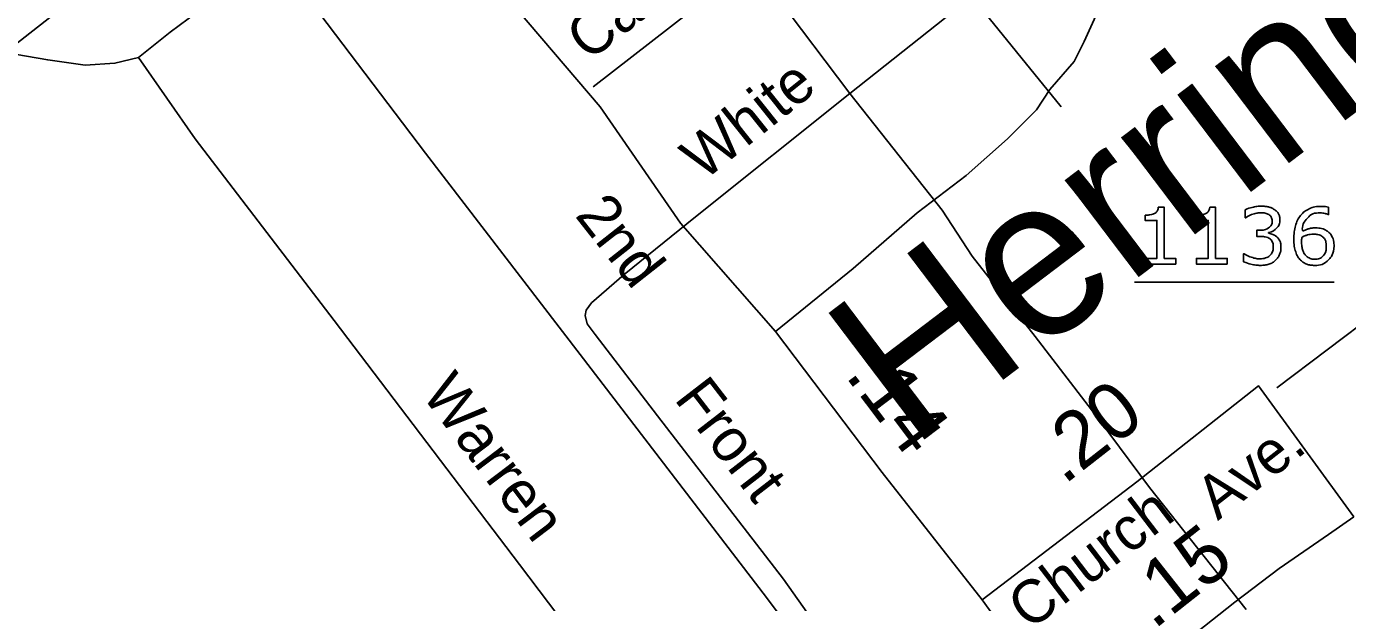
# Model space of a CAD drawing. Extents: x 2093524 to 2270757, y 289120 to 570408.
# Drawn here: x 2179619 to 2182531, y 377814 to 379084 of the extents above; entities that cross this region are included whole.
import ezdxf

# ---------------------------------------------------------------- set-up
doc = ezdxf.new("R2010")
doc.units = 0
for name, color, linetype in [('Exist Boundary Political City Limit New', 7, 'Continuous'), ('Exist Road Non-System Type 51', 7, 'Continuous'), ('Exist Road Non-System Type 51 Label', 7, 'Continuous'), ('Exist Road Primary NC Attributed', 7, 'Continuous'), ('Exist Road Primary NC Label', 7, 'Continuous'), ('Exist Road Primary NC Mileage Hundredths English Label', 7, 'Continuous'), ('Exist Road Primary US Attributed', 7, 'Continuous'), ('Exist Road Primary US Mileage Hundredths English Label', 7, 'Continuous'), ('Exist Road Secondary Mileage Hundredths English Label', 7, 'Continuous'), ('Exist Road Secondary Type 51 Attributed', 7, 'Continuous'), ('Exist Road Secondary Type 51 Label', 7, 'Continuous'), ('Exist Road Secondary Type 51 Number Label', 7, 'Continuous'), ('Exist Utilities Telephone Line', 7, 'Continuous'), ('Map Preparation Boundary City Limit Buffer Line', 7, 'Continuous')]:
    doc.layers.add(name, color=color, linetype=linetype)

msp = doc.modelspace()

# ---------------------------------------------------------------- linework, layer by layer
at = {"layer": 'Exist Boundary Political City Limit New'}
msp.add_lwpolyline([(2181174.8, 373528.2), (2180407.5, 374520.1), (2179652.2, 375498), (2178900.8, 376467.8), (2177924, 377739.2), (2178449.2, 378154.4), (2179059.2, 378625), (2180084, 379427.7), (2178977.8, 380867.2), (2179221.2, 381044.4), (2179638.2, 381343.5), (2179752.8, 380885.7), (2180445.2, 381419.4), (2181283.5, 380340.9), (2182126.5, 380935.2), (2183431.5, 379259.2), (2184211.2, 379952.2)], dxfattribs=at)
at = {"layer": 'Exist Road Non-System Type 51'}
for p, q in [((2180867.8, 378950.5), (2181218.1, 379222.5)), ((2181433.6, 378935.9), (2181218.1, 379222.5)), ((2181702.4, 379149.3), (2181433.6, 378935.9)), ((2181702.4, 379149.3), (2181899.7, 378906.4)), ((2181433.6, 378935.9), (2181093.2, 378663.9)), ((2181637, 378679.1), (2181433.6, 378935.9)), ((2182649.6, 378494.8), (2182374.9, 378287.3)), ((2182094.2, 378067.9), (2182307.6, 377799.1))]:
    msp.add_line(p, q, dxfattribs=at)
for points in [[(2179865.8, 379014.9), (2179813.8, 379002.7), (2179747.9, 378998.2), (2179665.7, 379009.8), (2179571.7, 379026.4), (2179375.4, 379082.2), (2179201.3, 379125.3), (2179123.2, 379148.8), (2179053.3, 379154.4), (2178971.2, 379147.8), (2178823.4, 379139), (2178675.4, 379134.3), (2178613.6, 379134), (2178591.4, 379137.8), (2178565.5, 379149.5), (2178474.8, 379245.1), (2178346.3, 379362.2), (2178235.8, 379465.6), (2178091, 379592.9), (2178002.7, 379650.2), (2177924.6, 379701.8)], [(2180166.3, 379242.6), (2180054.9, 379159.9), (2179935.3, 379071.3), (2179865.8, 379014.9)], [(2179865.8, 379014.9), (2179990.6, 378835.8), (2180296.8, 378435.6), (2180705.7, 377898.2), (2181134.7, 377330.7)], [(2181093.2, 378663.9), (2180936.1, 378537.1), (2180864.5, 378474.7), (2180852.6, 378458.7), (2180850.5, 378446.8), (2180854.6, 378428.7), (2180872.7, 378404.7), (2181009.7, 378225.6), (2181287.7, 377865.4), (2181479.1, 377594.6)], [(2182094.2, 378067.9), (2181983.4, 378217.1), (2181842.5, 378400.2), (2181703.6, 378577.4), (2181637, 378679.1)]]:
    msp.add_lwpolyline(points, dxfattribs=at)
at = {"layer": 'Exist Road Primary NC Attributed'}
msp.add_line((2181930.6, 377536.4), (2181725.8, 377820.4), dxfattribs=at)
for points in [[(2181270.1, 378411.5), (2181060.7, 378650), (2180883.5, 378906.6), (2180621.8, 379213.4), (2180436.4, 379462.2), (2180178.4, 379824.7), (2179968.9, 380107.4), (2179868, 380256.8), (2179805.6, 380344.4), (2179767.4, 380412.2), (2179757.2, 380436), (2179734.8, 380484), (2179726.6, 380535.8), (2179698, 380647.7), (2179675.4, 380773.5), (2179632, 381007.2), (2179599.1, 381173), (2179575.8, 381288)], [(2181725.8, 377820.4), (2181505, 378100.5), (2181270.1, 378411.5)]]:
    msp.add_lwpolyline(points, dxfattribs=at)
at = {"layer": 'Exist Road Primary US Attributed'}
msp.add_lwpolyline([(2181930.6, 377536.4), (2182282.7, 377814.7), (2182380.3, 377889.1), (2182488.9, 377964), (2182545, 378003)], dxfattribs=at)
at = {"layer": 'Exist Road Secondary Type 51 Attributed'}
for points in [[(2182576.8, 380681.7), (2182466, 380479.1), (2182448.2, 380445.7), (2182374.9, 380308.6), (2182297.7, 380160.3), (2182234.4, 380044), (2182183.1, 379935.7), (2182127.9, 379815.4), (2182082.3, 379717.3), (2182054.8, 379647.1), (2182047.4, 379557), (2182021.9, 379433), (2182001.1, 379243), (2181987.5, 379160.9), (2181975.8, 379106.7), (2181950.1, 379050.7), (2181928.4, 379006.7), (2181874.8, 378944.4), (2181845.1, 378900.2), (2181781.5, 378835.8), (2181689.9, 378755.3), (2181582.5, 378672.8), (2181441.2, 378550.1), (2181270.1, 378411.5)], [(2181725.8, 377820.4), (2182066.1, 378080.4), (2182334.5, 378291.8), (2182545, 378003)]]:
    msp.add_lwpolyline(points, dxfattribs=at)
at = {"layer": 'Exist Road Secondary Type 51 Number Label'}
msp.add_line((2182061.2, 378519.9), (2182501, 378519.9), dxfattribs=at)
for points in [[(2182152.2, 378559.9), (2182084.5, 378559.9), (2182084.5, 378572.6), (2182110.6, 378572.6), (2182110.6, 378656.4), (2182084.5, 378656.4), (2182084.5, 378667.8)], [(2182113.7, 378685.3), (2182126.7, 378685.3), (2182126.7, 378572.6), (2182152.2, 378572.6), (2182152.2, 378559.9)], [(2182265.5, 378559.9), (2182197.8, 378559.9), (2182197.8, 378572.6), (2182223.9, 378572.6), (2182223.9, 378656.4), (2182197.8, 378656.4), (2182197.8, 378667.8)], [(2182227, 378685.3), (2182240, 378685.3), (2182240, 378572.6), (2182265.5, 378572.6), (2182265.5, 378559.9)], [(2182306.1, 378662.1), (2182305.3, 378662.1), (2182305.3, 378679.6)], [(2182488.9, 378685.3), (2182488.9, 378669.1), (2182488.1, 378669.1)], [(2182338.2, 378620.8), (2182330.6, 378620.8), (2182330.6, 378634.6), (2182336.5, 378634.6)], [(2182356.8, 378629.4), (2182356.8, 378628.2)], [(2182301.7, 378565.1), (2182301.7, 378582.6), (2182303, 378582.6)]]:
    msp.add_lwpolyline(points, dxfattribs=at)
for points in [[(2182084.5, 378667.8), (2182089.8, 378667.8), (2182095.9, 378668.7), (2182101.9, 378669.6), (2182105, 378671.3), (2182108.9, 378673.3), (2182111.1, 378676.6), (2182113.3, 378679.8), (2182113.7, 378685.3)], [(2182197.8, 378667.8), (2182203.1, 378667.8), (2182209.2, 378668.7), (2182215.2, 378669.6), (2182218.3, 378671.3), (2182222.2, 378673.3), (2182224.4, 378676.6), (2182226.6, 378679.8), (2182227, 378685.3)], [(2182305.3, 378679.6), (2182311.3, 378682.6), (2182321.2, 378685), (2182331.2, 378687.5), (2182340.5, 378687.5), (2182349.7, 378687.5), (2182356.6, 378685.8), (2182363.6, 378684.1), (2182369.3, 378680.5), (2182375.3, 378676.4), (2182378.4, 378670.7), (2182381.5, 378665), (2182381.5, 378657.4), (2182381.5, 378646.9), (2182374.2, 378639.2), (2182366.8, 378631.4), (2182356.8, 378629.4)], [(2182336.5, 378634.6), (2182349.3, 378634.6), (2182356.9, 378640), (2182364.5, 378645.3), (2182364.5, 378655.6), (2182364.5, 378660.1), (2182362.6, 378663.5), (2182360.6, 378667), (2182357.2, 378669.1), (2182353.6, 378671.3), (2182349.4, 378672.2), (2182345.3, 378673), (2182340.1, 378673), (2182332.1, 378673), (2182323.1, 378670.2), (2182314.1, 378667.3), (2182306.1, 378662.1)], [(2182501, 378600.4), (2182501, 378581.3), (2182488.5, 378569.2), (2182475.9, 378557.2), (2182457.7, 378557.2), (2182448.5, 378557.2), (2182440.9, 378560.1), (2182433.4, 378562.9), (2182427.6, 378568.5), (2182420.4, 378575.5), (2182416.5, 378587), (2182412.6, 378598.5), (2182412.6, 378614.7), (2182412.6, 378631.4), (2182416.1, 378644.2), (2182419.7, 378657.1), (2182427.5, 378667), (2182434.9, 378676.5), (2182446.6, 378681.9), (2182458.2, 378687.2), (2182473.8, 378687.2), (2182478.7, 378687.2), (2182482.1, 378686.8), (2182485.5, 378686.4), (2182488.9, 378685.3)], [(2182488.1, 378669.1), (2182485.7, 378670.4), (2182481, 378671.6), (2182476.2, 378672.7), (2182471.3, 378672.7), (2182453.3, 378672.7), (2182442.5, 378661.4), (2182431.8, 378650.1), (2182430, 378630.9), (2182437.1, 378635.2), (2182443.9, 378637.4), (2182450.7, 378639.6), (2182459.7, 378639.6), (2182467.7, 378639.6), (2182473.7, 378638.2), (2182479.8, 378636.7), (2182486.2, 378632.3), (2182493.6, 378627.1), (2182497.3, 378619.3), (2182501, 378611.5), (2182501, 378600.4)], [(2182374.8, 378620.1), (2182378.9, 378616.4), (2182381.5, 378611), (2182384.1, 378605.5), (2182384.1, 378596.9), (2182384.1, 378588.3), (2182381, 378581.2), (2182377.9, 378574), (2182372.2, 378568.7), (2182365.9, 378562.8), (2182357.4, 378560), (2182348.9, 378557.2), (2182338.7, 378557.2), (2182328.3, 378557.2), (2182318.3, 378559.7), (2182308.2, 378562.1), (2182301.7, 378565.1)], [(2182303, 378582.6), (2182310.1, 378577.9), (2182319.8, 378574.8), (2182329.5, 378571.7), (2182338.5, 378571.7), (2182343.8, 378571.7), (2182349.7, 378573.5), (2182355.7, 378575.2), (2182359.4, 378578.7), (2182363.3, 378582.4), (2182365.1, 378586.8), (2182367, 378591.3), (2182367, 378598.1), (2182367, 378604.9), (2182364.9, 378609.3), (2182362.7, 378613.7), (2182359, 378616.2), (2182355.2, 378618.8), (2182349.8, 378619.8), (2182344.4, 378620.8), (2182338.2, 378620.8)], [(2182356.8, 378628.2), (2182360.8, 378627.5), (2182366, 378625.4), (2182371.2, 378623.3), (2182374.8, 378620.1)], [(2182484, 378599.6), (2182484, 378607.4), (2182481.7, 378612.5), (2182479.4, 378617.6), (2182474.1, 378621.4), (2182470.3, 378624.1), (2182465.6, 378624.9), (2182460.9, 378625.8), (2182455.8, 378625.8), (2182448.6, 378625.8), (2182442.5, 378624.1), (2182436.4, 378622.4), (2182429.9, 378618.9), (2182429.8, 378617.1), (2182429.7, 378615.3), (2182429.6, 378613.6), (2182429.6, 378611), (2182429.6, 378597.8), (2182432.3, 378590.1), (2182435.1, 378582.4), (2182439.8, 378578), (2182443.7, 378574.3), (2182448.2, 378572.6), (2182452.7, 378570.9), (2182457.9, 378570.9), (2182470.1, 378570.9), (2182477, 378578.3), (2182484, 378585.7), (2182484, 378599.6)]]:
    msp.add_open_spline(points, degree=3, dxfattribs=at)
at = {"layer": 'Exist Utilities Telephone Line'}
msp.add_lwpolyline([(2180166.3, 379242.6), (2180498.7, 378804.5), (2180839, 378360.6), (2181249.9, 377825.1), (2181441.2, 377570.4)], dxfattribs=at)
at = {"layer": 'Map Preparation Boundary City Limit Buffer Line'}
msp.add_lwpolyline([(2181174.8, 373528.2), (2180407.5, 374520.1), (2179652.2, 375498), (2178900.8, 376467.8), (2177924, 377739.2), (2178449.2, 378154.4), (2179059.2, 378625), (2180084, 379427.7), (2178977.8, 380867.2), (2179221.2, 381044.4), (2179638.2, 381343.5), (2179752.8, 380885.7), (2180445.2, 381419.4), (2181283.5, 380340.9), (2182126.5, 380935.2), (2183431.5, 379259.2), (2184211.2, 379952.2)], dxfattribs=at)

# ---------------------------------------------------------------- texts
at = {"layer": 'Exist Road Non-System Type 51 Label'}
for s, rotation, p in [('Carter', 37.8223, (2180857.4, 379004.8)), ('White', 38.6285, (2181111.3, 378741.4)), ('Warren', 307.0935, (2180487.5, 378273.2)), ('Front', 307.6546, (2181044.7, 378262.7))]:
    msp.add_text(s, height=95, rotation=rotation, dxfattribs=at).set_placement(p)
at = {"layer": 'Exist Road Primary NC Label'}
msp.add_text('2nd', height=95, rotation=308.1882, dxfattribs=at).set_placement((2180826.1, 378666.8))
at = {"layer": 'Exist Road Primary NC Mileage Hundredths English Label'}
msp.add_text('.14', height=125, rotation=307.0552, dxfattribs=at).set_placement((2181421.6, 378314.6))
at = {"layer": 'Exist Road Primary US Mileage Hundredths English Label'}
msp.add_text('.15', height=125, rotation=38.3185, dxfattribs=at).set_placement((2182103.7, 377752.9))
at = {"layer": 'Exist Road Secondary Mileage Hundredths English Label'}
msp.add_text('.20', height=125, rotation=38.0066, dxfattribs=at).set_placement((2181906, 378072.1))
at = {"layer": 'Exist Road Secondary Type 51 Label'}
for s, height, rotation, p in [('Herring', 350, 37.1694, (2181567.8, 378150.2)), ('Ave.', 95, 38.0066, (2182244.7, 377993.5)), ('Church', 95, 37.378, (2181829.6, 377750.9))]:
    msp.add_text(s, height=height, rotation=rotation, dxfattribs=at).set_placement(p)

doc.saveas('drawing.dxf')
